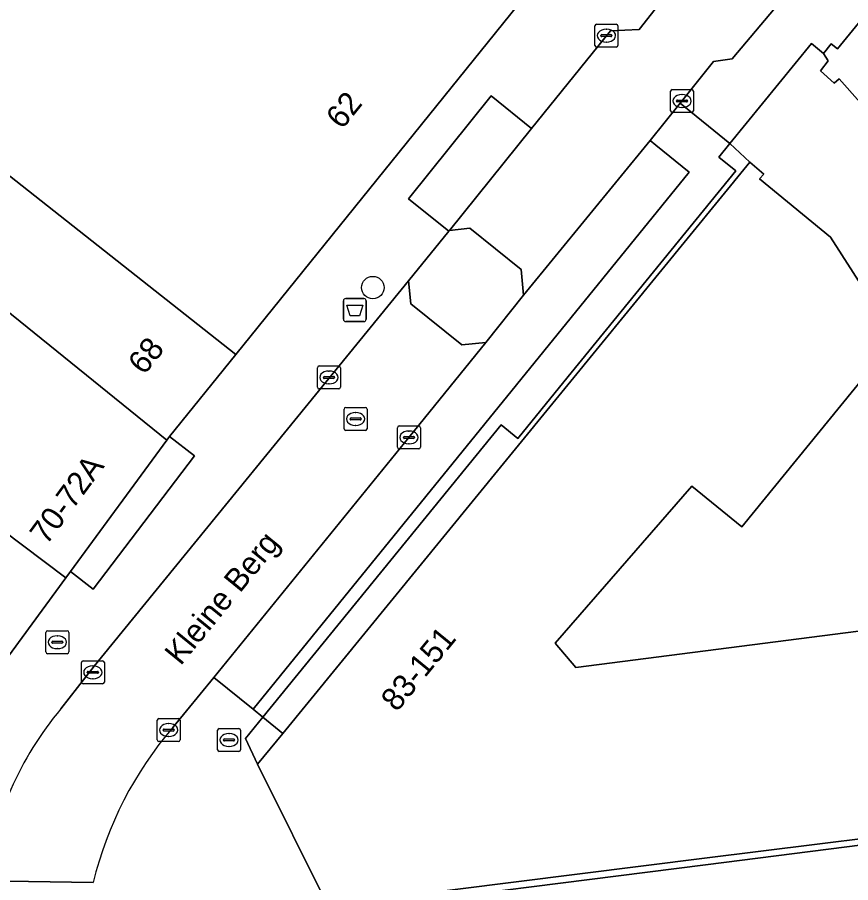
# Model space of a CAD drawing. Extents: x 160663 to 161506, y 382245 to 383291.
# Drawn here: x 161006.23 to 161042.57, y 382936.61 to 382974.35 of the extents above; entities that cross this region are included whole.
import ezdxf

# ---------------------------------------------------------------- set-up
doc = ezdxf.new("R2010")
doc.units = 0
for name, color, linetype in [('IMGEO_Afvalbak', 7, 'Continuous'), ('IMGEO_Boom', 7, 'Continuous'), ('IMGEO_Brandkraan', 7, 'Continuous'), ('IMGEO_Erf', 7, 'Continuous'), ('IMGEO_Kolk', 7, 'Continuous'), ('IMGEO_Openbare_ruimte_label', 7, 'Continuous'), ('IMGEO_Pand', 7, 'Continuous'), ('IMGEO_Pand_nummerreeks', 7, 'Continuous'), ('IMGEO_Pand_overbouw', 7, 'Continuous'), ('IMGEO_Parkeervlak_open', 7, 'Continuous'), ('IMGEO_Rioolput', 7, 'Continuous'), ('IMGEO_Voetpad_open', 7, 'Continuous'), ('IMGEO_Woonerf_open', 7, 'Continuous')]:
    doc.layers.add(name, color=color, linetype=linetype)

msp = doc.modelspace()

# ---------------------------------------------------------------- linework, layer by layer
at = {"layer": 'IMGEO_Afvalbak'}
for p, q in [((161020.55, 382962.082), (161021.34, 382962.082)), ((161021.34, 382962.082), (161020.55, 382962.082)), ((161020.45, 382961.182), (161020.45, 382961.982)), ((161020.45, 382961.982), (161020.45, 382961.182)), ((161021.44, 382961.982), (161021.44, 382961.182)), ((161021.44, 382961.182), (161021.44, 382961.982)), ((161021.34, 382961.082), (161020.55, 382961.082)), ((161020.55, 382961.082), (161021.34, 382961.082))]:
    msp.add_line(p, q, dxfattribs=at)
msp.add_lwpolyline([(161020.593, 382961.796), (161021.297, 382961.796), (161021.148, 382961.326), (161020.742, 382961.326), (161020.593, 382961.796)], dxfattribs=at)
for centre, start, end in [((161020.55, 382961.982), 90, 180), ((161020.55, 382961.982), 90, 180), ((161021.34, 382961.982), 0, 90), ((161021.34, 382961.982), 360, 90), ((161020.55, 382961.182), 180, 270), ((161020.55, 382961.182), 180, 270), ((161021.34, 382961.182), 270, 0), ((161021.34, 382961.182), 270, 0)]:
    msp.add_arc(centre, 0.1, start, end, dxfattribs=at)
at = {"layer": 'IMGEO_Boom'}
msp.add_circle((161021.734, 382962.561), 0.489, dxfattribs=at)
at = {"layer": 'IMGEO_Brandkraan'}
for p, q in [((161007.48, 382946.671), (161007.48, 382947.523)), ((161007.555, 382947.597), (161008.407, 382947.597)), ((161007.968, 382947.377), (161007.993, 382947.377)), ((161008.481, 382947.523), (161008.481, 382946.671)), ((161007.739, 382947.091), (161007.739, 382947.103)), ((161008.177, 382947.054), (161007.779, 382947.054)), ((161007.782, 382947.14), (161008.18, 382947.14)), ((161008.223, 382947.103), (161008.223, 382947.091)), ((161008.407, 382946.597), (161007.555, 382946.597)), ((161007.991, 382946.817), (161007.966, 382946.817)), ((161014.964, 382942.408), (161014.964, 382943.26)), ((161015.039, 382943.334), (161015.891, 382943.334)), ((161015.965, 382943.26), (161015.965, 382942.408)), ((161015.223, 382942.828), (161015.223, 382942.84)), ((161015.661, 382942.791), (161015.263, 382942.791)), ((161015.266, 382942.877), (161015.664, 382942.877)), ((161015.452, 382943.114), (161015.477, 382943.114)), ((161015.707, 382942.84), (161015.707, 382942.828)), ((161015.475, 382942.554), (161015.45, 382942.554)), ((161015.891, 382942.334), (161015.039, 382942.334))]:
    msp.add_line(p, q, dxfattribs=at)
for points in [[(161007.48, 382946.671), (161007.48, 382947.523)], [(161007.555, 382947.597), (161008.407, 382947.597)], [(161008.481, 382947.523), (161008.481, 382946.671)], [(161008.407, 382946.597), (161007.555, 382946.597)], [(161014.964, 382942.408), (161014.964, 382943.26)], [(161015.039, 382943.334), (161015.891, 382943.334)], [(161015.965, 382943.26), (161015.965, 382942.408)], [(161015.891, 382942.334), (161015.039, 382942.334)]]:
    msp.add_lwpolyline(points, dxfattribs=at)
for centre, radius, start, end in [((161007.557, 382947.521), 0.0765, 91.552, 178.448), ((161007.557, 382947.521), 0.0765, 91.552, 178.448), ((161008.405, 382947.521), 0.0765, 1.552, 88.448), ((161008.405, 382947.521), 0.0765, 1.552, 88.448), ((161007.779, 382947.1), 0.0403, 85.8775, 175.7526), ((161007.776, 382947.09), 0.0366, 178.938, 274.7102), ((161008.18, 382947.097), 0.043, 264.8664, 352.4533), ((161008.184, 382947.102), 0.0386, 1.7309, 96.639), ((161007.557, 382946.673), 0.0765, 181.552, 268.448), ((161007.557, 382946.673), 0.0765, 181.552, 268.448), ((161008.405, 382946.673), 0.0765, 271.552, 358.448), ((161008.405, 382946.673), 0.0765, 271.552, 358.448), ((161015.041, 382943.258), 0.0765, 91.552, 178.448), ((161015.041, 382943.258), 0.0765, 91.552, 178.448), ((161015.889, 382943.258), 0.0765, 1.552, 88.448), ((161015.889, 382943.258), 0.0765, 1.552, 88.448), ((161015.263, 382942.837), 0.0403, 85.8775, 175.7526), ((161015.26, 382942.827), 0.0366, 178.938, 274.7102), ((161015.664, 382942.834), 0.043, 264.8664, 352.4533), ((161015.668, 382942.839), 0.0386, 1.7309, 96.639), ((161015.041, 382942.41), 0.0765, 181.552, 268.448), ((161015.041, 382942.41), 0.0765, 181.552, 268.448), ((161015.889, 382942.41), 0.0765, 271.552, 358.448), ((161015.889, 382942.41), 0.0765, 271.552, 358.448)]:
    msp.add_arc(centre, radius, start, end, dxfattribs=at)
for centre, major_axis, ratio, start_param, end_param in [((161007.967, 382947.097), (-0.387, 0.002), 0.722429, 4.712389, 7.853982), ((161007.992, 382947.097), (-0.39, 0.002), 0.717154, 1.570796, 4.712389), ((161015.451, 382942.834), (-0.387, 0.002), 0.722429, 4.712389, 7.853982), ((161015.476, 382942.834), (-0.39, 0.002), 0.717154, 1.570796, 4.712389)]:
    msp.add_ellipse(centre, major_axis=major_axis, ratio=ratio, start_param=start_param, end_param=end_param, dxfattribs=at)
at = {"layer": 'IMGEO_Erf'}
msp.add_lwpolyline([(161045.376, 382967.928), (161042.061, 382971.671), (161041.842, 382971.469), (161041.255, 382972.009), (161041.583, 382972.451), (161041.379, 382972.777), (161040.863, 382973.21), (161037.3, 382968.838), (161038.171, 382968.031), (161038.784, 382967.513), (161038.598, 382967.297), (161041.689, 382964.766), (161044.516, 382960.343), (161037.824, 382952.128), (161035.646, 382953.903), (161029.691, 382947.061), (161030.591, 382945.988), (161051.047, 382948.629)], dxfattribs=at)
at = {"layer": 'IMGEO_Kolk'}
for p, q in [((161031.418, 382973.123), (161031.418, 382973.975)), ((161031.493, 382974.049), (161032.345, 382974.049)), ((161031.906, 382973.829), (161031.931, 382973.829)), ((161032.419, 382973.975), (161032.419, 382973.123)), ((161031.677, 382973.543), (161031.677, 382973.555)), ((161032.115, 382973.506), (161031.717, 382973.506)), ((161031.72, 382973.592), (161032.118, 382973.592)), ((161032.161, 382973.555), (161032.161, 382973.543)), ((161032.345, 382973.049), (161031.493, 382973.049)), ((161031.929, 382973.269), (161031.904, 382973.269)), ((161034.714, 382970.272), (161034.714, 382971.124)), ((161034.789, 382971.198), (161035.641, 382971.198)), ((161035.715, 382971.124), (161035.715, 382970.272)), ((161034.973, 382970.692), (161034.973, 382970.704)), ((161035.016, 382970.741), (161035.414, 382970.741)), ((161035.202, 382970.978), (161035.227, 382970.978)), ((161035.457, 382970.704), (161035.457, 382970.692)), ((161035.411, 382970.655), (161035.013, 382970.655)), ((161035.225, 382970.418), (161035.2, 382970.418)), ((161035.641, 382970.198), (161034.789, 382970.198)), ((161019.319, 382958.217), (161019.319, 382959.069)), ((161019.394, 382959.143), (161020.246, 382959.143)), ((161020.32, 382959.069), (161020.32, 382958.217)), ((161019.578, 382958.637), (161019.578, 382958.649)), ((161020.016, 382958.6), (161019.618, 382958.6)), ((161019.621, 382958.686), (161020.019, 382958.686)), ((161019.807, 382958.923), (161019.832, 382958.923)), ((161020.062, 382958.649), (161020.062, 382958.637)), ((161019.83, 382958.363), (161019.805, 382958.363)), ((161020.246, 382958.143), (161019.394, 382958.143)), ((161022.808, 382955.6), (161022.808, 382956.452)), ((161022.883, 382956.526), (161023.735, 382956.526)), ((161023.809, 382956.452), (161023.809, 382955.6)), ((161023.067, 382956.02), (161023.067, 382956.032)), ((161023.505, 382955.983), (161023.107, 382955.983)), ((161023.11, 382956.069), (161023.508, 382956.069)), ((161023.296, 382956.306), (161023.321, 382956.306)), ((161023.551, 382956.032), (161023.551, 382956.02)), ((161023.319, 382955.746), (161023.294, 382955.746)), ((161023.735, 382955.526), (161022.883, 382955.526)), ((161009.026, 382945.357), (161009.026, 382946.209)), ((161009.101, 382946.283), (161009.953, 382946.283)), ((161010.027, 382946.209), (161010.027, 382945.357)), ((161009.285, 382945.777), (161009.285, 382945.789)), ((161009.328, 382945.826), (161009.726, 382945.826)), ((161009.514, 382946.063), (161009.539, 382946.063)), ((161009.769, 382945.789), (161009.769, 382945.777)), ((161009.723, 382945.74), (161009.325, 382945.74)), ((161009.537, 382945.503), (161009.512, 382945.503)), ((161009.953, 382945.283), (161009.101, 382945.283)), ((161012.331, 382942.841), (161012.331, 382943.693)), ((161012.406, 382943.767), (161013.258, 382943.767)), ((161012.819, 382943.547), (161012.844, 382943.547)), ((161013.332, 382943.693), (161013.332, 382942.841)), ((161012.59, 382943.261), (161012.59, 382943.273)), ((161013.028, 382943.224), (161012.63, 382943.224)), ((161012.633, 382943.31), (161013.031, 382943.31)), ((161013.074, 382943.273), (161013.074, 382943.261)), ((161013.258, 382942.767), (161012.406, 382942.767)), ((161012.842, 382942.987), (161012.817, 382942.987))]:
    msp.add_line(p, q, dxfattribs=at)
for points in [[(161031.418, 382973.123), (161031.418, 382973.975)], [(161031.493, 382974.049), (161032.345, 382974.049)], [(161032.419, 382973.975), (161032.419, 382973.123)], [(161032.345, 382973.049), (161031.493, 382973.049)], [(161034.714, 382970.272), (161034.714, 382971.124)], [(161034.789, 382971.198), (161035.641, 382971.198)], [(161035.715, 382971.124), (161035.715, 382970.272)], [(161035.641, 382970.198), (161034.789, 382970.198)], [(161019.319, 382958.217), (161019.319, 382959.069)], [(161019.394, 382959.143), (161020.246, 382959.143)], [(161020.32, 382959.069), (161020.32, 382958.217)], [(161020.246, 382958.143), (161019.394, 382958.143)], [(161022.808, 382955.6), (161022.808, 382956.452)], [(161022.883, 382956.526), (161023.735, 382956.526)], [(161023.809, 382956.452), (161023.809, 382955.6)], [(161023.735, 382955.526), (161022.883, 382955.526)], [(161009.026, 382945.357), (161009.026, 382946.209)], [(161009.101, 382946.283), (161009.953, 382946.283)], [(161010.027, 382946.209), (161010.027, 382945.357)], [(161009.953, 382945.283), (161009.101, 382945.283)], [(161012.331, 382942.841), (161012.331, 382943.693)], [(161012.406, 382943.767), (161013.258, 382943.767)], [(161013.332, 382943.693), (161013.332, 382942.841)], [(161013.258, 382942.767), (161012.406, 382942.767)]]:
    msp.add_lwpolyline(points, dxfattribs=at)
for centre, radius, start, end in [((161031.495, 382973.973), 0.0765, 91.552, 178.448), ((161031.495, 382973.973), 0.0765, 91.552, 178.448), ((161032.343, 382973.973), 0.0765, 1.552, 88.448), ((161032.343, 382973.973), 0.0765, 1.552, 88.448), ((161031.717, 382973.552), 0.0403, 85.8775, 175.7526), ((161031.714, 382973.542), 0.0366, 178.938, 274.7102), ((161032.118, 382973.549), 0.043, 264.8664, 352.4533), ((161032.122, 382973.554), 0.0386, 1.7309, 96.639), ((161031.495, 382973.125), 0.0765, 181.552, 268.448), ((161031.495, 382973.125), 0.0765, 181.552, 268.448), ((161032.343, 382973.125), 0.0765, 271.552, 358.448), ((161032.343, 382973.125), 0.0765, 271.552, 358.448), ((161034.791, 382971.122), 0.0765, 91.552, 178.448), ((161034.791, 382971.122), 0.0765, 91.552, 178.448), ((161035.639, 382971.122), 0.0765, 1.552, 88.448), ((161035.639, 382971.122), 0.0765, 1.552, 88.448), ((161035.013, 382970.701), 0.0403, 85.8775, 175.7526), ((161035.01, 382970.691), 0.0366, 178.938, 274.7102), ((161035.414, 382970.698), 0.043, 264.8664, 352.4533), ((161035.418, 382970.703), 0.0386, 1.7309, 96.639), ((161034.791, 382970.274), 0.0765, 181.552, 268.448), ((161034.791, 382970.274), 0.0765, 181.552, 268.448), ((161035.639, 382970.274), 0.0765, 271.552, 358.448), ((161035.639, 382970.274), 0.0765, 271.552, 358.448), ((161019.396, 382959.067), 0.0765, 91.552, 178.448), ((161019.396, 382959.067), 0.0765, 91.552, 178.448), ((161020.244, 382959.067), 0.0765, 1.552, 88.448), ((161020.244, 382959.067), 0.0765, 1.552, 88.448), ((161019.618, 382958.646), 0.0403, 85.8775, 175.7526), ((161019.615, 382958.636), 0.0366, 178.938, 274.7102), ((161020.019, 382958.643), 0.043, 264.8664, 352.4533), ((161020.023, 382958.648), 0.0386, 1.7309, 96.639), ((161019.396, 382958.219), 0.0765, 181.552, 268.448), ((161019.396, 382958.219), 0.0765, 181.552, 268.448), ((161020.244, 382958.219), 0.0765, 271.552, 358.448), ((161020.244, 382958.219), 0.0765, 271.552, 358.448), ((161022.885, 382956.45), 0.0765, 91.552, 178.448), ((161022.885, 382956.45), 0.0765, 91.552, 178.448), ((161023.733, 382956.45), 0.0765, 1.552, 88.448), ((161023.733, 382956.45), 0.0765, 1.552, 88.448), ((161023.107, 382956.029), 0.0403, 85.8775, 175.7526), ((161023.104, 382956.019), 0.0366, 178.938, 274.7102), ((161023.508, 382956.026), 0.043, 264.8664, 352.4533), ((161023.512, 382956.031), 0.0386, 1.7309, 96.639), ((161022.885, 382955.602), 0.0765, 181.552, 268.448), ((161022.885, 382955.602), 0.0765, 181.552, 268.448), ((161023.733, 382955.602), 0.0765, 271.552, 358.448), ((161023.733, 382955.602), 0.0765, 271.552, 358.448), ((161009.103, 382946.207), 0.0765, 91.552, 178.448), ((161009.103, 382946.207), 0.0765, 91.552, 178.448), ((161009.951, 382946.207), 0.0765, 1.552, 88.448), ((161009.951, 382946.207), 0.0765, 1.552, 88.448), ((161009.325, 382945.786), 0.0403, 85.8775, 175.7526), ((161009.322, 382945.776), 0.0366, 178.938, 274.7102), ((161009.726, 382945.783), 0.043, 264.8664, 352.4533), ((161009.73, 382945.788), 0.0386, 1.7309, 96.639), ((161009.103, 382945.359), 0.0765, 181.552, 268.448), ((161009.103, 382945.359), 0.0765, 181.552, 268.448), ((161009.951, 382945.359), 0.0765, 271.552, 358.448), ((161009.951, 382945.359), 0.0765, 271.552, 358.448), ((161012.408, 382943.691), 0.0765, 91.552, 178.448), ((161012.408, 382943.691), 0.0765, 91.552, 178.448), ((161013.256, 382943.691), 0.0765, 1.552, 88.448), ((161013.256, 382943.691), 0.0765, 1.552, 88.448), ((161012.63, 382943.27), 0.0403, 85.8775, 175.7526), ((161012.627, 382943.26), 0.0366, 178.938, 274.7102), ((161013.031, 382943.267), 0.043, 264.8664, 352.4533), ((161013.035, 382943.272), 0.0386, 1.7309, 96.639), ((161012.408, 382942.843), 0.0765, 181.552, 268.448), ((161012.408, 382942.843), 0.0765, 181.552, 268.448), ((161013.256, 382942.843), 0.0765, 271.552, 358.448), ((161013.256, 382942.843), 0.0765, 271.552, 358.448)]:
    msp.add_arc(centre, radius, start, end, dxfattribs=at)
for centre, major_axis, ratio, start_param, end_param in [((161031.905, 382973.549), (-0.387, 0.002), 0.722429, 4.712389, 7.853982), ((161031.93, 382973.549), (-0.39, 0.002), 0.717154, 1.570796, 4.712389), ((161035.201, 382970.698), (-0.387, 0.002), 0.722429, 4.712389, 7.853982), ((161035.226, 382970.698), (-0.39, 0.002), 0.717154, 1.570796, 4.712389), ((161019.806, 382958.643), (-0.387, 0.002), 0.722429, 4.712389, 7.853982), ((161019.831, 382958.643), (-0.39, 0.002), 0.717154, 1.570796, 4.712389), ((161023.295, 382956.026), (-0.387, 0.002), 0.722429, 4.712389, 7.853982), ((161023.32, 382956.026), (-0.39, 0.002), 0.717154, 1.570796, 4.712389), ((161009.513, 382945.783), (-0.387, 0.002), 0.722429, 4.712389, 7.853982), ((161009.538, 382945.783), (-0.39, 0.002), 0.717154, 1.570796, 4.712389), ((161012.818, 382943.267), (-0.387, 0.002), 0.722429, 4.712389, 7.853982), ((161012.843, 382943.267), (-0.39, 0.002), 0.717154, 1.570796, 4.712389)]:
    msp.add_ellipse(centre, major_axis=major_axis, ratio=ratio, start_param=start_param, end_param=end_param, dxfattribs=at)
at = {"layer": 'IMGEO_Pand'}
for points in [[(161021.889, 382983.539), (161021.424, 382982.963), (161020.229, 382981.484), (161010.392, 382990.267), (161006.384, 382993.846), (161001.288, 382998.396), (161000, 382996.936), (160993.87, 382988.888), (160992.195, 382990.157), (160991.683, 382990.545), (160984.163, 382980.616), (160988.149, 382977.597), (160992.662, 382974.178), (160994.341, 382976.392), (160996.094, 382974.99), (160996.272, 382974.854), (160997.96, 382973.567), (160998.081, 382973.475), (160998.15, 382973.423), (161000, 382972.012), (161001.199, 382971.092), (161002.915, 382969.775), (161015.758, 382959.65), (161029.997, 382977.303)], [(161045.598, 382977.395), (161041.992, 382972.97), (161041.718, 382973.193), (161041.379, 382972.777), (161041.583, 382972.451), (161041.255, 382972.009), (161041.842, 382971.469), (161042.061, 382971.671), (161045.376, 382967.928), (161045.98, 382967.245), (161047.013, 382965.674), (161049.31, 382963.559), (161054.585, 382970.035), (161051.004, 382972.968), (161050.517, 382973.367)], [(161002.915, 382969.775), (161001.199, 382971.092), (160998.342, 382967.555), (161000.024, 382966.196), (161000.86, 382965.52), (161012.752, 382955.909), (161012.871, 382956.071), (161015.758, 382959.65)], [(161000.86, 382965.52), (161000, 382964.424), (160995.993, 382959.316), (160996.619, 382958.737), (161000, 382956.191), (161008.347, 382949.906), (161008.545, 382950.176), (161012.752, 382955.909)], [(161000, 382956.191), (160996.619, 382958.737), (160995.993, 382959.316), (160995.173, 382959.957), (160988.236, 382965.181), (160984.019, 382959.789), (160983.622, 382959.281), (160992.088, 382953), (161000, 382947.131), (161004.086, 382944.1), (161008.347, 382949.906)]]:
    msp.add_lwpolyline(points, close=True, dxfattribs=at)
msp.add_lwpolyline([(161051.047, 382948.629), (161030.591, 382945.988), (161029.691, 382947.061), (161035.646, 382953.903), (161037.824, 382952.128), (161044.516, 382960.343), (161041.689, 382964.766), (161038.598, 382967.297), (161038.784, 382967.513), (161038.171, 382968.031), (161030.23, 382958.317), (161027.298, 382954.73), (161017.805, 382943.117), (161016.711, 382941.779), (161019.776, 382935.622), (161036.201, 382937.674), (161048.363, 382939.194)], dxfattribs=at)
at = {"layer": 'IMGEO_Pand_overbouw'}
msp.add_lwpolyline([(161045.376, 382967.928), (161042.061, 382971.671), (161041.842, 382971.469), (161041.255, 382972.009), (161041.583, 382972.451), (161041.379, 382972.777), (161040.863, 382973.21), (161037.3, 382968.838), (161036.825, 382968.255), (161037.566, 382967.651), (161030.067, 382958.45), (161028.058, 382955.984), (161027.328, 382956.579), (161016.934, 382943.825), (161016.184, 382942.904), (161016.711, 382941.779), (161017.805, 382943.117), (161027.298, 382954.73), (161030.23, 382958.317), (161038.171, 382968.031), (161038.784, 382967.513), (161038.598, 382967.297), (161041.689, 382964.766), (161044.516, 382960.343)], dxfattribs=at)
at = {"layer": 'IMGEO_Parkeervlak_open'}
for points in [[(161028.657, 382969.499), (161026.897, 382970.917), (161023.288, 382966.439), (161025.047, 382965.021), (161025.076, 382965.056)], [(161033.825, 382968.975), (161028.304, 382962.233), (161026.657, 382960.165), (161023.308, 382956.027), (161014.808, 382945.558), (161016.51, 382944.17), (161035.523, 382967.593), (161034.071, 382968.777)]]:
    msp.add_lwpolyline(points, close=True, dxfattribs=at)
at = {"layer": 'IMGEO_Rioolput'}
for p, q in [((161020.482, 382956.408), (161020.482, 382957.26)), ((161020.557, 382957.334), (161021.409, 382957.334)), ((161020.97, 382957.114), (161020.995, 382957.114)), ((161021.483, 382957.26), (161021.483, 382956.408)), ((161020.741, 382956.828), (161020.741, 382956.84)), ((161021.179, 382956.791), (161020.781, 382956.791)), ((161020.784, 382956.877), (161021.182, 382956.877)), ((161021.225, 382956.84), (161021.225, 382956.828)), ((161021.409, 382956.334), (161020.557, 382956.334)), ((161020.993, 382956.554), (161020.968, 382956.554))]:
    msp.add_line(p, q, dxfattribs=at)
for points in [[(161020.482, 382956.408), (161020.482, 382957.26)], [(161020.557, 382957.334), (161021.409, 382957.334)], [(161021.483, 382957.26), (161021.483, 382956.408)], [(161021.409, 382956.334), (161020.557, 382956.334)]]:
    msp.add_lwpolyline(points, dxfattribs=at)
for centre, radius, start, end in [((161020.559, 382957.258), 0.0765, 91.552, 178.448), ((161020.559, 382957.258), 0.0765, 91.552, 178.448), ((161021.407, 382957.258), 0.0765, 1.552, 88.448), ((161021.407, 382957.258), 0.0765, 1.552, 88.448), ((161020.781, 382956.837), 0.0403, 85.8775, 175.7526), ((161020.778, 382956.827), 0.0366, 178.938, 274.7102), ((161021.182, 382956.834), 0.043, 264.8664, 352.4533), ((161021.186, 382956.839), 0.0386, 1.7309, 96.639), ((161020.559, 382956.41), 0.0765, 181.552, 268.448), ((161020.559, 382956.41), 0.0765, 181.552, 268.448), ((161021.407, 382956.41), 0.0765, 271.552, 358.448), ((161021.407, 382956.41), 0.0765, 271.552, 358.448)]:
    msp.add_arc(centre, radius, start, end, dxfattribs=at)
for centre, major_axis, ratio, start_param, end_param in [((161020.969, 382956.834), (-0.387, 0.002), 0.722429, 4.712389, 7.853982), ((161020.994, 382956.834), (-0.39, 0.002), 0.717154, 1.570796, 4.712389)]:
    msp.add_ellipse(centre, major_axis=major_axis, ratio=ratio, start_param=start_param, end_param=end_param, dxfattribs=at)
at = {"layer": 'IMGEO_Voetpad_open'}
for points in [[(161029.997, 382977.303), (161015.758, 382959.65), (161012.871, 382956.071), (161013.951, 382955.23), (161009.542, 382949.416), (161008.545, 382950.176), (161008.347, 382949.906), (161004.086, 382944.1)], [(161040.453, 382976.167), (161037.407, 382972.543), (161036.587, 382972.42), (161035.13, 382970.603), (161037.3, 382968.838), (161040.863, 382973.21), (161041.379, 382972.777), (161041.718, 382973.193), (161041.992, 382972.97), (161045.598, 382977.395)], [(161023.292, 382962.861), (161025.047, 382965.021), (161023.288, 382966.439), (161026.897, 382970.917), (161028.657, 382969.499), (161032.095, 382973.764), (161033.352, 382973.821), (161035.859, 382977.032)], [(161008.131, 382944.188), (161009.584, 382946.059), (161023.292, 382962.861)], [(161082.437, 382947.335), (161075.318, 382944.985), (161073.385, 382944.464), (161066.681, 382942.633), (161066.415, 382942.56), (161060.576, 382941.33), (161060.264, 382941.264), (161051.535, 382939.337), (161036.237, 382937.396), (161019.914, 382935.326), (161020.977, 382932.92), (161025.093, 382933.433), (161037.47, 382934.988)], [(161019.914, 382935.326), (161019.776, 382935.622), (161016.711, 382941.779), (161016.184, 382942.904), (161016.934, 382943.825), (161016.51, 382944.17), (161014.808, 382945.558), (161013.015, 382943.378)], [(161009.543, 382936.615), (161004.833, 382936.695), (161004.241, 382936.94)]]:
    msp.add_lwpolyline(points, dxfattribs=at)
for points in [[(161033.825, 382968.975), (161034.071, 382968.777), (161035.523, 382967.593), (161016.51, 382944.17), (161016.934, 382943.825), (161027.328, 382956.579), (161028.058, 382955.984), (161030.067, 382958.45), (161037.566, 382967.651), (161036.825, 382968.255), (161037.3, 382968.838), (161035.13, 382970.603)], [(161036.825, 382968.255), (161037.566, 382967.651), (161030.067, 382958.45), (161028.058, 382955.984), (161027.328, 382956.579), (161016.934, 382943.825), (161017.805, 382943.117), (161027.298, 382954.73), (161030.23, 382958.317), (161038.171, 382968.031), (161037.3, 382968.838)], [(161009.542, 382949.416), (161013.951, 382955.23), (161012.871, 382956.071), (161012.752, 382955.909), (161008.545, 382950.176)], [(161017.805, 382943.117), (161016.934, 382943.825), (161016.184, 382942.904), (161016.711, 382941.779)], [(161019.776, 382935.622), (161019.914, 382935.326), (161036.237, 382937.396), (161051.535, 382939.337), (161060.264, 382941.264), (161059.642, 382941.393), (161052.359, 382939.817), (161048.363, 382939.194), (161036.201, 382937.674)]]:
    msp.add_lwpolyline(points, close=True, dxfattribs=at)
for centre, radius, start, end in [((161019.375, 382934.767), 14.67, 140.041, 172.4461), ((161025.282, 382932.808), 16.193, 139.2489, 166.4008)]:
    msp.add_arc(centre, radius, start, end, dxfattribs=at)
at = {"layer": 'IMGEO_Woonerf_open'}
for points in [[(161036.587, 382972.42), (161037.407, 382972.543), (161040.453, 382976.167), (161038.274, 382977.93), (161038.171, 382978.793), (161036.798, 382977.065), (161035.859, 382977.032), (161033.352, 382973.821), (161032.095, 382973.764), (161028.657, 382969.499), (161025.076, 382965.056), (161025.968, 382965.146), (161028.199, 382963.345), (161028.304, 382962.233), (161033.825, 382968.975), (161035.13, 382970.603)], [(161028.199, 382963.345), (161025.968, 382965.146), (161025.076, 382965.056), (161025.047, 382965.021), (161023.292, 382962.861), (161023.397, 382961.846), (161025.62, 382960.058), (161026.657, 382960.165), (161028.304, 382962.233)]]:
    msp.add_lwpolyline(points, close=True, dxfattribs=at)
for points in [[(161023.308, 382956.027), (161026.657, 382960.165), (161025.62, 382960.058), (161023.397, 382961.846), (161023.292, 382962.861), (161009.584, 382946.059), (161008.131, 382944.188)], [(161013.015, 382943.378), (161014.808, 382945.558), (161023.308, 382956.027)], [(161004.833, 382936.695), (161009.543, 382936.615)]]:
    msp.add_lwpolyline(points, dxfattribs=at)
for centre, radius, start, end in [((161019.375, 382934.767), 14.67, 140.041, 172.4461), ((161025.282, 382932.808), 16.193, 139.2489, 166.4008)]:
    msp.add_arc(centre, radius, start, end, dxfattribs=at)

# ---------------------------------------------------------------- texts
at = {"layer": 'IMGEO_Openbare_ruimte_label'}
msp.add_text('Kleine Berg', height=1, rotation=50.8033, dxfattribs=at).set_placement((161013.353, 382946.041))
at = {"layer": 'IMGEO_Pand_nummerreeks'}
for s, rotation, p in [('62', 51.0563, (161020.388, 382969.422)), ('68', 51.4745, (161011.763, 382958.712)), ('70-72A', 53.7263, (161007.51, 382951.301)), ('83-151', 50.7352, (161022.78, 382944.021))]:
    msp.add_text(s, height=1, rotation=rotation, dxfattribs=at).set_placement(p)

doc.saveas('drawing.dxf')
